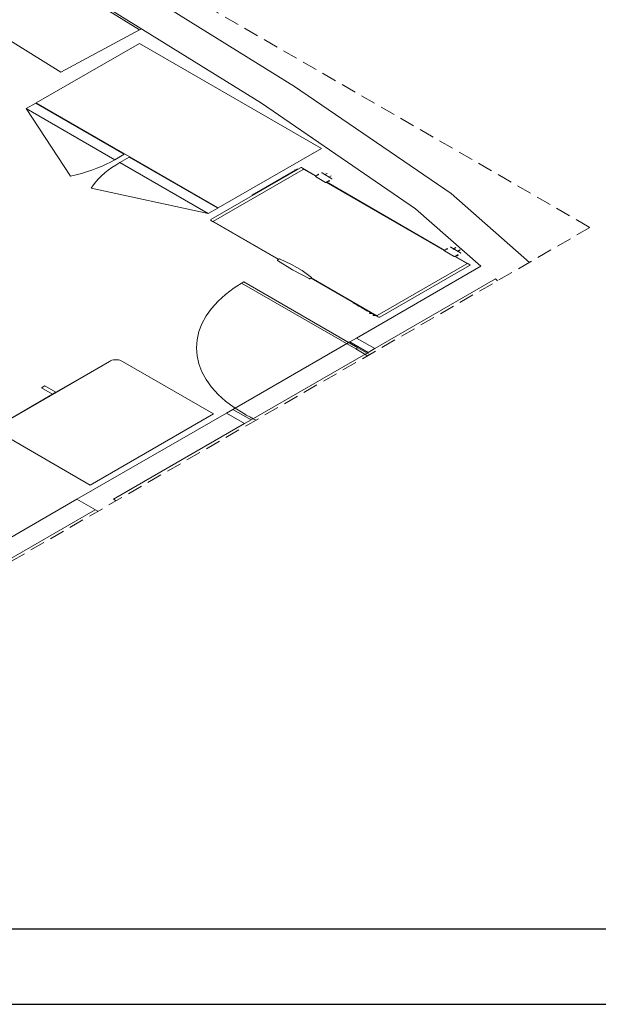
# Model space of a CAD drawing. Header units: millimetres. Extents: x 567 to 934, y -1 to 364.
# Tile 377 of 656: x 738 to 746, y -1 to 12. Entities that reach past the tile are written whole.
import ezdxf

# ---------------------------------------------------------------- set-up
doc = ezdxf.new("R2010")
doc.units = ezdxf.units.MM
doc.header["$MEASUREMENT"] = 0
doc.linetypes.add('JIS_02_2.0', pattern=[0.3, 0.2, -0.1])
doc.layers.get('0').update_dxf_attribs({"lineweight": 18})
doc.layers.add('ARQ FINA', color=8, linetype='Continuous')
doc.layers.add('FOLHA_PADRÃO', color=7, linetype='Continuous')
doc.layers.add('DI-Área do detalhe', color=10, linetype='JIS_02_2.0', lineweight=0)

# ---------------------------------------------------------------- blocks, each defined once
blk = doc.blocks.new('A1EST. 1500')
at = {"layer": 'FOLHA_PADRÃO', "color": 1, "linetype": 'Continuous'}
blk.add_line((0, 0), (150.008, 0), dxfattribs=at)
at = {"layer": 'FOLHA_PADRÃO', "color": 6, "linetype": 'Continuous'}
blk.add_lwpolyline([(149, 58.4), (149, 1), (1, 1), (1, 58.4), (149, 58.4)], dxfattribs=at)

msp = doc.modelspace()

# ---------------------------------------------------------------- linework, layer by layer
at = {"layer": 'ARQ FINA', "lineweight": 5}
for p, q in [((741.589, 11.146), (735.305, 15.045)), ((741.589, 11.146), (735.305, 15.045)), ((735.29, 14.556), (741.148, 10.921)), ((736.352, 13.866), (739.522, 11.899)), ((735.303, 13.303), (738.473, 11.335)), ((738.473, 11.335), (739.522, 11.899)), ((739.522, 11.899), (739.549, 11.914)), ((739.521, 11.719), (738.146, 10.925)), ((738.146, 10.925), (739.521, 11.719)), ((741.946, 10.319), (739.521, 11.719)), ((739.521, 11.719), (741.946, 10.319)), ((743.674, 9.717), (741.589, 11.146)), ((743.674, 9.717), (741.589, 11.146)), ((738.14, 10.922), (738.014, 10.849)), ((738.14, 10.922), (738.014, 10.849)), ((739.32, 10.241), (738.14, 10.922)), ((739.32, 10.241), (738.14, 10.922)), ((738.146, 10.925), (740.571, 9.525)), ((738.146, 10.925), (740.571, 9.525)), ((741.148, 10.921), (743.202, 9.514)), ((738.014, 10.849), (739.193, 10.168)), ((738.605, 9.949), (738.014, 10.849)), ((738.014, 10.849), (739.193, 10.168)), ((740.571, 9.525), (741.946, 10.319)), ((741.946, 10.319), (740.571, 9.525)), ((739.193, 10.168), (739.32, 10.241)), ((739.193, 10.168), (739.32, 10.241)), ((739.386, 10.203), (739.259, 10.13)), ((739.259, 10.13), (739.386, 10.203)), ((739.259, 10.13), (740.439, 9.449)), ((740.439, 9.449), (739.259, 10.13)), ((740.565, 9.522), (739.386, 10.203)), ((739.386, 10.203), (740.565, 9.522)), ((741.668, 10.059), (740.473, 9.369)), ((740.508, 9.349), (741.703, 10.039)), ((740.508, 9.349), (741.703, 10.039)), ((741.625, 10.04), (741.026, 9.694)), ((741.609, 10.037), (741.592, 10.027)), ((741.592, 10.027), (741.599, 10.031)), ((741.599, 10.031), (741.592, 10.027)), ((741.594, 10.026), (741.592, 10.027)), ((741.592, 10.027), (741.594, 10.026)), ((741.594, 10.026), (741.597, 10.024)), ((741.594, 10.026), (741.597, 10.024)), ((741.603, 10.033), (741.609, 10.037)), ((741.609, 10.037), (741.603, 10.033)), ((741.609, 10.037), (741.612, 10.036)), ((741.612, 10.036), (741.609, 10.037)), ((741.615, 10.034), (741.612, 10.036)), ((741.615, 10.034), (741.612, 10.036)), ((741.634, 10.039), (741.632, 10.04)), ((741.708, 10.046), (741.681, 10.062)), ((741.879, 9.948), (741.694, 10.054)), ((741.708, 10.042), (741.703, 10.039)), ((741.873, 9.947), (741.708, 10.042)), ((742.087, 9.915), (741.956, 9.991)), ((742.019, 9.986), (741.987, 9.968)), ((741.99, 9.966), (742.022, 9.984)), ((742.022, 9.984), (742.019, 9.986)), ((741.87, 9.942), (742.002, 9.866)), ((741.909, 9.968), (741.879, 9.951)), ((741.907, 9.973), (741.89, 9.963)), ((741.896, 9.967), (741.89, 9.963)), ((741.89, 9.963), (741.896, 9.967)), ((741.89, 9.963), (741.892, 9.962)), ((741.892, 9.962), (741.89, 9.963)), ((741.892, 9.962), (741.895, 9.96)), ((741.895, 9.96), (741.91, 9.969)), ((741.895, 9.96), (741.902, 9.964)), ((741.907, 9.973), (741.901, 9.969)), ((741.901, 9.969), (741.907, 9.973)), ((741.906, 9.966), (741.91, 9.969)), ((741.909, 9.972), (741.907, 9.973)), ((741.907, 9.973), (741.909, 9.972)), ((741.912, 9.97), (741.909, 9.972)), ((741.987, 9.968), (741.99, 9.966)), ((743.588, 8.957), (742.011, 9.868)), ((743.593, 8.958), (742.013, 9.871)), ((742.017, 9.871), (742.048, 9.888)), ((742.048, 9.889), (742.034, 9.88)), ((742.04, 9.884), (742.034, 9.88)), ((742.034, 9.88), (742.037, 9.878)), ((742.039, 9.877), (742.037, 9.878)), ((742.037, 9.878), (742.039, 9.877)), ((742.039, 9.877), (742.056, 9.887)), ((742.045, 9.881), (742.039, 9.877)), ((742.039, 9.877), (742.045, 9.881)), ((742.076, 9.954), (742.044, 9.935)), ((742.044, 9.935), (742.047, 9.933)), ((742.048, 9.889), (742.045, 9.886)), ((742.047, 9.933), (742.079, 9.952)), ((742.056, 9.887), (742.05, 9.883)), ((742.05, 9.883), (742.056, 9.887)), ((742.054, 9.888), (742.051, 9.89)), ((742.054, 9.888), (742.056, 9.887)), ((742.056, 9.887), (742.054, 9.888)), ((742.079, 9.952), (742.076, 9.954)), ((738.879, 9.79), (740.439, 9.449)), ((744.718, 8.799), (743.674, 9.717)), ((744.718, 8.799), (743.674, 9.717)), ((741.028, 9.689), (741.026, 9.69)), ((741.052, 9.715), (741.035, 9.705)), ((741.035, 9.705), (741.041, 9.709)), ((741.041, 9.709), (741.035, 9.705)), ((741.037, 9.704), (741.035, 9.705)), ((741.035, 9.705), (741.037, 9.704)), ((741.037, 9.704), (741.04, 9.702)), ((741.037, 9.704), (741.04, 9.702)), ((741.045, 9.711), (741.052, 9.715)), ((741.052, 9.715), (741.045, 9.711)), ((741.052, 9.715), (741.054, 9.714)), ((741.054, 9.714), (741.052, 9.715)), ((741.057, 9.712), (741.054, 9.714)), ((741.057, 9.712), (741.054, 9.714)), ((740.439, 9.449), (740.565, 9.522)), ((740.565, 9.522), (740.439, 9.449)), ((743.202, 9.514), (744.073, 8.747)), ((740.468, 9.362), (740.496, 9.346)), ((740.482, 9.354), (741.374, 8.839)), ((740.508, 9.349), (740.503, 9.346)), ((740.503, 9.346), (741.377, 8.841)), ((743.585, 8.952), (743.717, 8.876)), ((743.624, 8.978), (743.593, 8.961)), ((743.622, 8.983), (743.605, 8.973)), ((743.605, 8.973), (743.611, 8.977)), ((743.611, 8.977), (743.605, 8.973)), ((743.607, 8.972), (743.605, 8.973)), ((743.605, 8.973), (743.607, 8.972)), ((743.607, 8.972), (743.61, 8.97)), ((743.61, 8.97), (743.625, 8.979)), ((743.61, 8.97), (743.616, 8.974)), ((743.615, 8.979), (743.622, 8.983)), ((743.622, 8.983), (743.615, 8.979)), ((743.621, 8.976), (743.625, 8.979)), ((743.622, 8.983), (743.624, 8.982)), ((743.624, 8.982), (743.622, 8.983)), ((743.627, 8.98), (743.624, 8.982)), ((743.802, 8.925), (743.671, 9.001)), ((743.734, 8.996), (743.702, 8.978)), ((743.702, 8.978), (743.705, 8.976)), ((743.705, 8.976), (743.737, 8.994)), ((743.737, 8.994), (743.734, 8.996)), ((743.791, 8.964), (743.759, 8.945)), ((743.759, 8.945), (743.762, 8.943)), ((743.762, 8.943), (743.794, 8.962)), ((743.794, 8.962), (743.791, 8.964)), ((741.363, 8.833), (741.381, 8.843)), ((743.891, 8.782), (743.725, 8.878)), ((743.911, 8.774), (743.727, 8.881)), ((743.732, 8.881), (743.762, 8.898)), ((743.763, 8.899), (743.748, 8.89)), ((743.755, 8.894), (743.748, 8.89)), ((743.748, 8.89), (743.751, 8.888)), ((743.751, 8.888), (743.754, 8.887)), ((743.754, 8.887), (743.751, 8.888)), ((743.754, 8.887), (743.771, 8.897)), ((743.754, 8.887), (743.76, 8.891)), ((743.76, 8.891), (743.754, 8.887)), ((743.763, 8.899), (743.759, 8.896)), ((743.764, 8.893), (743.771, 8.897)), ((743.771, 8.897), (743.764, 8.893)), ((743.769, 8.898), (743.766, 8.9)), ((743.771, 8.897), (743.769, 8.898)), ((743.769, 8.898), (743.771, 8.897)), ((744.073, 8.747), (742.415, 7.79)), ((743.885, 8.779), (742.69, 8.089)), ((743.885, 8.779), (742.69, 8.089)), ((742.725, 8.069), (743.92, 8.759)), ((743.885, 8.779), (743.891, 8.782)), ((743.925, 8.766), (743.898, 8.782)), ((740.911, 8.538), (740.883, 8.522)), ((742.431, 7.66), (740.911, 8.538)), ((741.814, 8.593), (741.796, 8.583)), ((741.807, 8.589), (742.699, 8.074)), ((741.81, 8.591), (742.685, 8.086)), ((742.657, 7.65), (744.265, 8.578)), ((744.265, 8.578), (744.294, 8.553)), ((740.883, 8.522), (742.404, 7.644)), ((742.371, 8.264), (742.365, 8.261)), ((742.365, 8.261), (742.409, 8.236)), ((742.377, 8.26), (742.375, 8.258)), ((742.409, 8.236), (742.452, 8.211)), ((742.452, 8.211), (742.457, 8.214)), ((742.478, 8.202), (742.473, 8.199)), ((742.473, 8.199), (742.516, 8.174)), ((742.485, 8.198), (742.483, 8.196)), ((742.516, 8.174), (742.56, 8.149)), ((742.56, 8.149), (742.565, 8.152)), ((742.591, 8.133), (742.588, 8.132)), ((742.589, 8.132), (742.588, 8.132)), ((742.589, 8.132), (742.588, 8.132)), ((742.594, 8.129), (742.59, 8.131)), ((742.594, 8.129), (742.59, 8.131)), ((742.592, 8.136), (742.591, 8.135)), ((742.591, 8.135), (742.592, 8.134)), ((742.591, 8.135), (742.595, 8.132)), ((742.594, 8.135), (742.591, 8.133)), ((742.592, 8.134), (742.596, 8.132)), ((742.595, 8.132), (742.596, 8.132)), ((742.595, 8.125), (742.595, 8.125)), ((742.595, 8.125), (742.595, 8.125)), ((742.605, 8.119), (742.595, 8.125)), ((742.596, 8.132), (742.598, 8.133)), ((742.606, 8.128), (742.604, 8.127)), ((742.604, 8.127), (742.606, 8.126)), ((742.605, 8.119), (742.605, 8.119)), ((742.605, 8.119), (742.605, 8.119)), ((742.606, 8.126), (742.609, 8.124)), ((742.609, 8.124), (742.611, 8.125)), ((742.615, 8.116), (742.611, 8.119)), ((742.615, 8.116), (742.611, 8.119)), ((742.619, 8.121), (742.617, 8.12)), ((742.617, 8.12), (742.621, 8.117)), ((742.617, 8.12), (742.618, 8.119)), ((742.617, 8.115), (742.62, 8.117)), ((742.617, 8.115), (742.617, 8.116)), ((742.617, 8.115), (742.617, 8.116)), ((742.618, 8.119), (742.622, 8.117)), ((742.62, 8.117), (742.623, 8.118)), ((742.621, 8.117), (742.622, 8.117)), ((742.622, 8.117), (742.624, 8.118)), ((742.638, 8.106), (742.636, 8.105)), ((742.636, 8.104), (742.636, 8.105)), ((742.636, 8.104), (742.636, 8.105)), ((742.642, 8.101), (742.637, 8.104)), ((742.642, 8.101), (742.637, 8.104)), ((742.64, 8.108), (742.638, 8.107)), ((742.641, 8.108), (742.638, 8.106)), ((742.638, 8.107), (742.639, 8.107)), ((742.638, 8.107), (742.642, 8.105)), ((742.639, 8.107), (742.643, 8.104)), ((742.642, 8.105), (742.643, 8.104)), ((742.642, 8.097), (742.643, 8.098)), ((742.643, 8.098), (742.642, 8.097)), ((742.652, 8.092), (742.642, 8.097)), ((742.643, 8.104), (742.645, 8.105)), ((742.653, 8.101), (742.651, 8.1)), ((742.651, 8.1), (742.654, 8.098)), ((742.653, 8.092), (742.652, 8.092)), ((742.652, 8.092), (742.653, 8.092)), ((742.654, 8.098), (742.656, 8.097)), ((742.656, 8.097), (742.658, 8.098)), ((742.663, 8.089), (742.658, 8.092)), ((742.663, 8.089), (742.658, 8.092)), ((742.666, 8.093), (742.664, 8.092)), ((742.664, 8.092), (742.668, 8.09)), ((742.664, 8.092), (742.665, 8.092)), ((742.665, 8.088), (742.664, 8.088)), ((742.665, 8.088), (742.664, 8.088)), ((742.665, 8.092), (742.669, 8.089)), ((742.665, 8.088), (742.667, 8.089)), ((742.667, 8.089), (742.67, 8.091)), ((742.668, 8.09), (742.669, 8.089)), ((742.669, 8.089), (742.671, 8.09)), ((742.685, 8.086), (742.69, 8.089)), ((742.685, 8.082), (742.713, 8.066)), ((742.327, 7.739), (742.415, 7.79)), ((742.415, 7.79), (742.657, 7.65)), ((740.768, 6.839), (742.327, 7.739)), ((742.569, 7.599), (742.327, 7.739)), ((742.431, 7.66), (742.404, 7.644)), ((742.657, 7.65), (742.569, 7.599)), ((742.569, 7.599), (741.01, 6.699)), ((737.652, 6.63), (739.121, 7.478)), ((739.121, 7.478), (738.408, 7.067)), ((740.508, 6.779), (739.297, 7.478)), ((739.297, 7.478), (740.508, 6.779)), ((738.261, 7.152), (738.217, 7.126)), ((738.217, 7.126), (738.261, 7.152)), ((738.217, 7.126), (738.364, 7.042)), ((738.364, 7.042), (738.217, 7.126)), ((738.408, 7.067), (738.261, 7.152)), ((738.261, 7.152), (738.408, 7.067)), ((738.364, 7.042), (737.652, 6.63)), ((738.364, 7.042), (738.408, 7.067)), ((738.408, 7.067), (738.364, 7.042)), ((740.68, 6.788), (740.768, 6.839)), ((740.768, 6.839), (741.01, 6.699)), ((740.68, 6.788), (738.689, 5.639)), ((738.863, 5.829), (740.508, 6.779)), ((740.508, 6.779), (738.863, 5.829)), ((740.922, 6.648), (740.68, 6.788)), ((741.01, 6.699), (740.922, 6.648)), ((739.174, 5.639), (740.922, 6.648)), ((737.652, 6.528), (738.863, 5.829)), ((738.863, 5.829), (737.652, 6.528)), ((737.131, 4.739), (738.689, 5.639)), ((738.689, 5.639), (738.968, 5.479)), ((739.21, 5.619), (739.174, 5.639)), ((738.932, 5.499), (737.373, 4.599))]:
    msp.add_line(p, q, dxfattribs=at)
at = {"layer": 'ARQ FINA', "linetype": 'Continuous', "lineweight": 5}
for p, q in [((742.561, 7.553), (742.404, 7.644)), ((742.431, 7.66), (742.589, 7.569)), ((737.131, 4.739), (738.689, 5.639)), ((738.932, 5.499), (737.373, 4.599))]:
    msp.add_line(p, q, dxfattribs=at)
at = {"layer": 'ARQ FINA', "lineweight": 5}
for points in [[(738.605, 9.949), (738.677, 9.966), (738.749, 9.985), (738.818, 10.006), (738.886, 10.028), (738.952, 10.053), (739.016, 10.079), (739.077, 10.107), (739.136, 10.137), (739.193, 10.168)], [(739.259, 10.13), (739.205, 10.097), (739.154, 10.063), (739.105, 10.028), (739.059, 9.991), (739.017, 9.953), (738.977, 9.914), (738.941, 9.873), (738.908, 9.832), (738.879, 9.79)], [(741.632, 10.04), (741.631, 10.041), (741.63, 10.041), (741.63, 10.041), (741.629, 10.041), (741.629, 10.041), (741.628, 10.041), (741.627, 10.041), (741.627, 10.041), (741.627, 10.041), (741.626, 10.041), (741.625, 10.04)], [(741.674, 10.058), (741.673, 10.058), (741.672, 10.058), (741.671, 10.058)], [(741.674, 10.062), (741.674, 10.062), (741.674, 10.062), (741.674, 10.062), (741.674, 10.062), (741.674, 10.063), (741.675, 10.063), (741.675, 10.063), (741.675, 10.063), (741.675, 10.063), (741.675, 10.063), (741.675, 10.063), (741.676, 10.063), (741.676, 10.063), (741.676, 10.063), (741.676, 10.063), (741.676, 10.063), (741.677, 10.063), (741.677, 10.063), (741.677, 10.063), (741.677, 10.063), (741.677, 10.063), (741.678, 10.063), (741.678, 10.063), (741.678, 10.063), (741.678, 10.063)], [(741.679, 10.063), (741.679, 10.063), (741.679, 10.063), (741.679, 10.063), (741.679, 10.063), (741.679, 10.063), (741.68, 10.063), (741.68, 10.063), (741.68, 10.062), (741.68, 10.062), (741.68, 10.062), (741.68, 10.062), (741.681, 10.062), (741.681, 10.062)], [(741.694, 10.054), (741.694, 10.055), (741.693, 10.055), (741.692, 10.055), (741.691, 10.056)], [(741.694, 10.054), (741.694, 10.054), (741.694, 10.054), (741.694, 10.055), (741.693, 10.055), (741.693, 10.055), (741.693, 10.055), (741.693, 10.055), (741.692, 10.055), (741.692, 10.055)], [(741.694, 10.054), (741.694, 10.054), (741.694, 10.054), (741.694, 10.055), (741.693, 10.055), (741.693, 10.055), (741.693, 10.055), (741.693, 10.055), (741.692, 10.055), (741.692, 10.055)], [(741.708, 10.046), (741.708, 10.046), (741.709, 10.046), (741.709, 10.046), (741.709, 10.046), (741.709, 10.046), (741.709, 10.046), (741.709, 10.046), (741.709, 10.045), (741.709, 10.045), (741.709, 10.045), (741.709, 10.045), (741.709, 10.045)], [(741.71, 10.045), (741.71, 10.045), (741.71, 10.045), (741.71, 10.044), (741.71, 10.044), (741.71, 10.044), (741.71, 10.044), (741.71, 10.044), (741.71, 10.044), (741.71, 10.044), (741.71, 10.044), (741.71, 10.044), (741.71, 10.043), (741.709, 10.043), (741.709, 10.043), (741.709, 10.043), (741.709, 10.043), (741.709, 10.043), (741.709, 10.043), (741.709, 10.043), (741.709, 10.043), (741.709, 10.043), (741.709, 10.042), (741.709, 10.042), (741.708, 10.042), (741.708, 10.042), (741.708, 10.042)], [(741.949, 9.991), (741.949, 9.991), (741.949, 9.991), (741.949, 9.991), (741.949, 9.991), (741.95, 9.991), (741.95, 9.992), (741.95, 9.992), (741.95, 9.992), (741.95, 9.992), (741.951, 9.992), (741.951, 9.992), (741.951, 9.992), (741.951, 9.992), (741.951, 9.992), (741.951, 9.992), (741.952, 9.992), (741.952, 9.992), (741.952, 9.992), (741.952, 9.992), (741.952, 9.992), (741.953, 9.992), (741.953, 9.992), (741.953, 9.992), (741.953, 9.992), (741.953, 9.992), (741.954, 9.992), (741.954, 9.992), (741.954, 9.992), (741.954, 9.992), (741.954, 9.992), (741.955, 9.992), (741.955, 9.992), (741.955, 9.992), (741.955, 9.992), (741.955, 9.991), (741.955, 9.991), (741.956, 9.991), (741.956, 9.991), (741.956, 9.991), (741.956, 9.991)], [(741.87, 9.942), (741.87, 9.942), (741.87, 9.942), (741.87, 9.942), (741.87, 9.942), (741.87, 9.942), (741.869, 9.942), (741.869, 9.942), (741.869, 9.942), (741.869, 9.943), (741.869, 9.943), (741.869, 9.943), (741.869, 9.943), (741.869, 9.943), (741.869, 9.943), (741.869, 9.943), (741.869, 9.943), (741.869, 9.943), (741.869, 9.943), (741.869, 9.944), (741.869, 9.944), (741.869, 9.944), (741.869, 9.944), (741.869, 9.944), (741.869, 9.944), (741.869, 9.944), (741.869, 9.944), (741.869, 9.944), (741.869, 9.945), (741.869, 9.945), (741.869, 9.945), (741.869, 9.945), (741.869, 9.945), (741.869, 9.945), (741.87, 9.945), (741.87, 9.945), (741.87, 9.945), (741.87, 9.945), (741.87, 9.946), (741.87, 9.946), (741.87, 9.946)], [(741.876, 9.949), (741.876, 9.949), (741.877, 9.949), (741.877, 9.95), (741.877, 9.95), (741.878, 9.95), (741.878, 9.95), (741.878, 9.95), (741.878, 9.95), (741.879, 9.951), (741.879, 9.951), (741.879, 9.951), (741.879, 9.951), (741.879, 9.951), (741.88, 9.951), (741.88, 9.951), (741.88, 9.951), (741.88, 9.951), (741.88, 9.951)], [(741.878, 9.95), (741.878, 9.95), (741.878, 9.95), (741.878, 9.95), (741.878, 9.95), (741.879, 9.95), (741.879, 9.95), (741.879, 9.95), (741.879, 9.95)], [(741.879, 9.948), (741.879, 9.948), (741.879, 9.948), (741.878, 9.948), (741.878, 9.949), (741.878, 9.949), (741.878, 9.949), (741.878, 9.949)], [(741.879, 9.951), (741.879, 9.951), (741.879, 9.951), (741.88, 9.951), (741.88, 9.951), (741.88, 9.951)], [(741.88, 9.947), (741.879, 9.947), (741.879, 9.947)], [(742.009, 9.866), (742.009, 9.866), (742.008, 9.866), (742.008, 9.865), (742.008, 9.865), (742.008, 9.865), (742.008, 9.865), (742.008, 9.865), (742.007, 9.865), (742.007, 9.865), (742.007, 9.865), (742.007, 9.865), (742.007, 9.865), (742.007, 9.865), (742.006, 9.865), (742.006, 9.865), (742.006, 9.865), (742.006, 9.865), (742.006, 9.865), (742.005, 9.865), (742.005, 9.865), (742.005, 9.865), (742.005, 9.865), (742.005, 9.865), (742.004, 9.865), (742.004, 9.865), (742.004, 9.865), (742.004, 9.865), (742.004, 9.865), (742.003, 9.865), (742.003, 9.865), (742.003, 9.865), (742.003, 9.865), (742.003, 9.865), (742.003, 9.865), (742.002, 9.865), (742.002, 9.865), (742.002, 9.866), (742.002, 9.866), (742.002, 9.866), (742.002, 9.866)], [(742.012, 9.871), (742.012, 9.871), (742.011, 9.871)], [(742.014, 9.87), (742.014, 9.87), (742.014, 9.87), (742.014, 9.87), (742.013, 9.87), (742.013, 9.871), (742.013, 9.871)], [(742.018, 9.871), (742.018, 9.871), (742.018, 9.871), (742.018, 9.871), (742.018, 9.871), (742.018, 9.871), (742.018, 9.871), (742.018, 9.871), (742.017, 9.871), (742.017, 9.871), (742.017, 9.87), (742.017, 9.87), (742.016, 9.87), (742.016, 9.87), (742.016, 9.87), (742.016, 9.87), (742.015, 9.869), (742.015, 9.869), (742.014, 9.869)], [(742.017, 9.871), (742.017, 9.871), (742.017, 9.871), (742.016, 9.871), (742.016, 9.87), (742.016, 9.87), (742.016, 9.87), (742.016, 9.87), (742.016, 9.87)], [(742.018, 9.871), (742.018, 9.871), (742.018, 9.871), (742.018, 9.871), (742.018, 9.871)], [(742.087, 9.915), (742.088, 9.915), (742.088, 9.915), (742.088, 9.915), (742.088, 9.915), (742.088, 9.915), (742.088, 9.915), (742.088, 9.914), (742.088, 9.914), (742.088, 9.914), (742.089, 9.914), (742.089, 9.914), (742.089, 9.914), (742.089, 9.914), (742.089, 9.914), (742.089, 9.914), (742.089, 9.914), (742.089, 9.913), (742.089, 9.913), (742.089, 9.913), (742.089, 9.913), (742.089, 9.913), (742.089, 9.913), (742.089, 9.913), (742.089, 9.913), (742.089, 9.913), (742.089, 9.912), (742.089, 9.912), (742.089, 9.912), (742.089, 9.912), (742.088, 9.912), (742.088, 9.912), (742.088, 9.912), (742.088, 9.912), (742.088, 9.912), (742.088, 9.911), (742.088, 9.911), (742.088, 9.911), (742.088, 9.911), (742.088, 9.911), (742.087, 9.911)], [(741.026, 9.694), (741.025, 9.694), (741.025, 9.693), (741.025, 9.693), (741.024, 9.693), (741.024, 9.693), (741.024, 9.692), (741.024, 9.692), (741.025, 9.691), (741.025, 9.691), (741.025, 9.691), (741.026, 9.69)], [(740.467, 9.364), (740.467, 9.364), (740.467, 9.364), (740.467, 9.364), (740.467, 9.364), (740.467, 9.364), (740.467, 9.364), (740.467, 9.364), (740.467, 9.364), (740.467, 9.365), (740.467, 9.365), (740.467, 9.365), (740.467, 9.365), (740.467, 9.365), (740.467, 9.365), (740.467, 9.365), (740.467, 9.365), (740.467, 9.365), (740.467, 9.366), (740.467, 9.366), (740.467, 9.366), (740.468, 9.366), (740.468, 9.366), (740.468, 9.366), (740.468, 9.366), (740.468, 9.366), (740.468, 9.366)], [(740.468, 9.362), (740.468, 9.362), (740.468, 9.362), (740.468, 9.362), (740.468, 9.363), (740.467, 9.363), (740.467, 9.363), (740.467, 9.363), (740.467, 9.363), (740.467, 9.363), (740.467, 9.363), (740.467, 9.363), (740.467, 9.363)], [(740.476, 9.368), (740.475, 9.367), (740.475, 9.367), (740.475, 9.366)], [(740.479, 9.356), (740.48, 9.356), (740.48, 9.355), (740.481, 9.355), (740.482, 9.354), (740.482, 9.354)], [(740.48, 9.356), (740.48, 9.355), (740.48, 9.355), (740.481, 9.355), (740.481, 9.355), (740.481, 9.355), (740.481, 9.355), (740.481, 9.354), (740.482, 9.354), (740.482, 9.354)], [(740.48, 9.356), (740.48, 9.355), (740.48, 9.355), (740.481, 9.355), (740.481, 9.355), (740.481, 9.355), (740.481, 9.355), (740.481, 9.354), (740.482, 9.354), (740.482, 9.354)], [(740.498, 9.345), (740.498, 9.346), (740.497, 9.346), (740.497, 9.346), (740.497, 9.346), (740.497, 9.346), (740.497, 9.346), (740.497, 9.346), (740.496, 9.346), (740.496, 9.346), (740.496, 9.346), (740.496, 9.346), (740.496, 9.346), (740.496, 9.346)], [(740.503, 9.346), (740.503, 9.346), (740.502, 9.346), (740.502, 9.346), (740.502, 9.346), (740.502, 9.346), (740.502, 9.346), (740.502, 9.346), (740.501, 9.346), (740.501, 9.346), (740.501, 9.346), (740.501, 9.346), (740.501, 9.345), (740.501, 9.345), (740.5, 9.345), (740.5, 9.345), (740.5, 9.345), (740.5, 9.345), (740.5, 9.345), (740.499, 9.345), (740.499, 9.345), (740.499, 9.345), (740.499, 9.345), (740.499, 9.345), (740.498, 9.345), (740.498, 9.345)], [(743.585, 8.952), (743.585, 8.952), (743.585, 8.952), (743.585, 8.952), (743.584, 8.952), (743.584, 8.952), (743.584, 8.952), (743.584, 8.952), (743.584, 8.952), (743.584, 8.953), (743.584, 8.953), (743.584, 8.953), (743.584, 8.953), (743.584, 8.953), (743.584, 8.953), (743.584, 8.953), (743.584, 8.953), (743.584, 8.953), (743.583, 8.953), (743.583, 8.954), (743.583, 8.954), (743.583, 8.954), (743.584, 8.954), (743.584, 8.954), (743.584, 8.954), (743.584, 8.954), (743.584, 8.954), (743.584, 8.954), (743.584, 8.955), (743.584, 8.955), (743.584, 8.955), (743.584, 8.955), (743.584, 8.955), (743.584, 8.955), (743.584, 8.955), (743.584, 8.955), (743.585, 8.955), (743.585, 8.955), (743.585, 8.956), (743.585, 8.956), (743.585, 8.956)], [(743.591, 8.959), (743.591, 8.959), (743.591, 8.959), (743.592, 8.96), (743.592, 8.96), (743.592, 8.96), (743.593, 8.96), (743.593, 8.96), (743.593, 8.96), (743.593, 8.961), (743.594, 8.961), (743.594, 8.961), (743.594, 8.961), (743.594, 8.961), (743.594, 8.961), (743.594, 8.961), (743.594, 8.961), (743.594, 8.961), (743.594, 8.961)], [(743.593, 8.96), (743.593, 8.96), (743.593, 8.96), (743.593, 8.96), (743.593, 8.96), (743.593, 8.96), (743.593, 8.96), (743.593, 8.96), (743.594, 8.96)], [(743.593, 8.958), (743.593, 8.958), (743.593, 8.958), (743.593, 8.958), (743.593, 8.959), (743.593, 8.959), (743.593, 8.959), (743.593, 8.959)], [(743.594, 8.961), (743.594, 8.961), (743.594, 8.961), (743.594, 8.961), (743.594, 8.961), (743.594, 8.961)], [(743.594, 8.957), (743.594, 8.957), (743.594, 8.957)], [(743.664, 9.001), (743.664, 9.001), (743.664, 9.001), (743.664, 9.001), (743.664, 9.001), (743.664, 9.001), (743.665, 9.002), (743.665, 9.002), (743.665, 9.002), (743.665, 9.002), (743.665, 9.002), (743.665, 9.002), (743.666, 9.002), (743.666, 9.002), (743.666, 9.002), (743.666, 9.002), (743.666, 9.002), (743.667, 9.002), (743.667, 9.002), (743.667, 9.002), (743.667, 9.002), (743.667, 9.002), (743.668, 9.002), (743.668, 9.002), (743.668, 9.002), (743.668, 9.002), (743.668, 9.002), (743.669, 9.002), (743.669, 9.002), (743.669, 9.002), (743.669, 9.002), (743.669, 9.002), (743.669, 9.002), (743.67, 9.002), (743.67, 9.001), (743.67, 9.001), (743.67, 9.001), (743.67, 9.001), (743.67, 9.001), (743.671, 9.001), (743.671, 9.001)], [(741.362, 8.825), (741.361, 8.826), (741.36, 8.828), (741.36, 8.829), (741.361, 8.83), (741.363, 8.833)], [(741.783, 8.582), (741.563, 8.698), (741.362, 8.825)], [(741.381, 8.843), (741.384, 8.844), (741.387, 8.844), (741.39, 8.844)], [(741.389, 8.844), (741.388, 8.844), (741.388, 8.844), (741.387, 8.844), (741.387, 8.845), (741.386, 8.845), (741.386, 8.844), (741.385, 8.844), (741.384, 8.844), (741.384, 8.844)], [(741.39, 8.844), (741.549, 8.772), (741.691, 8.69), (741.815, 8.599)], [(743.723, 8.876), (743.723, 8.876), (743.723, 8.876), (743.723, 8.875), (743.723, 8.875), (743.723, 8.875), (743.723, 8.875), (743.722, 8.875), (743.722, 8.875), (743.722, 8.875), (743.722, 8.875), (743.722, 8.875), (743.722, 8.875), (743.721, 8.875), (743.721, 8.875), (743.721, 8.875), (743.721, 8.875), (743.721, 8.875), (743.72, 8.875), (743.72, 8.875), (743.72, 8.875), (743.72, 8.875), (743.72, 8.875), (743.719, 8.875), (743.719, 8.875), (743.719, 8.875), (743.719, 8.875), (743.719, 8.875), (743.718, 8.875), (743.718, 8.875), (743.718, 8.875), (743.718, 8.875), (743.718, 8.875), (743.718, 8.875), (743.717, 8.875), (743.717, 8.875), (743.717, 8.875), (743.717, 8.875), (743.717, 8.876), (743.717, 8.876), (743.717, 8.876)], [(743.726, 8.881), (743.726, 8.881), (743.726, 8.881)], [(743.729, 8.88), (743.729, 8.88), (743.729, 8.88), (743.728, 8.88), (743.728, 8.88), (743.728, 8.881), (743.728, 8.881)], [(743.733, 8.881), (743.733, 8.881), (743.733, 8.881), (743.733, 8.881), (743.733, 8.881), (743.733, 8.881), (743.733, 8.881), (743.732, 8.881), (743.732, 8.881), (743.732, 8.881), (743.732, 8.88), (743.732, 8.88), (743.731, 8.88), (743.731, 8.88), (743.731, 8.88), (743.73, 8.88), (743.73, 8.879), (743.729, 8.879), (743.729, 8.879)], [(743.732, 8.881), (743.732, 8.881), (743.731, 8.881), (743.731, 8.881), (743.731, 8.88), (743.731, 8.88), (743.731, 8.88), (743.73, 8.88), (743.73, 8.88)], [(743.733, 8.881), (743.733, 8.881), (743.733, 8.881), (743.733, 8.881), (743.732, 8.881)], [(743.802, 8.925), (743.802, 8.925), (743.802, 8.925), (743.803, 8.925), (743.803, 8.925), (743.803, 8.925), (743.803, 8.925), (743.803, 8.924), (743.803, 8.924), (743.803, 8.924), (743.803, 8.924), (743.803, 8.924), (743.803, 8.924), (743.803, 8.924), (743.804, 8.924), (743.804, 8.924), (743.804, 8.924), (743.804, 8.923), (743.804, 8.923), (743.804, 8.923), (743.804, 8.923), (743.804, 8.923), (743.804, 8.923), (743.804, 8.923), (743.804, 8.923), (743.804, 8.923), (743.803, 8.922), (743.803, 8.922), (743.803, 8.922), (743.803, 8.922), (743.803, 8.922), (743.803, 8.922), (743.803, 8.922), (743.803, 8.922), (743.803, 8.922), (743.803, 8.921), (743.803, 8.921), (743.803, 8.921), (743.802, 8.921), (743.802, 8.921), (743.802, 8.921)], [(743.891, 8.782), (743.891, 8.782), (743.891, 8.782), (743.891, 8.782), (743.891, 8.782), (743.891, 8.783), (743.892, 8.783), (743.892, 8.783), (743.892, 8.783), (743.892, 8.783), (743.892, 8.783), (743.892, 8.783), (743.893, 8.783), (743.893, 8.783), (743.893, 8.783), (743.893, 8.783), (743.893, 8.783), (743.894, 8.783), (743.894, 8.783), (743.894, 8.783), (743.894, 8.783), (743.894, 8.783), (743.895, 8.783), (743.895, 8.783), (743.895, 8.783), (743.895, 8.783)], [(743.896, 8.783), (743.896, 8.783), (743.896, 8.783), (743.896, 8.783), (743.896, 8.783), (743.896, 8.783), (743.897, 8.783), (743.897, 8.783), (743.897, 8.782), (743.897, 8.782), (743.897, 8.782), (743.897, 8.782), (743.898, 8.782), (743.898, 8.782)], [(743.914, 8.772), (743.914, 8.773), (743.913, 8.773), (743.912, 8.774), (743.912, 8.774), (743.911, 8.774)], [(743.914, 8.773), (743.913, 8.773), (743.913, 8.773), (743.913, 8.773), (743.913, 8.773), (743.912, 8.774), (743.912, 8.774), (743.912, 8.774), (743.912, 8.774), (743.911, 8.774)], [(743.914, 8.773), (743.913, 8.773), (743.913, 8.773), (743.913, 8.773), (743.913, 8.773), (743.912, 8.774), (743.912, 8.774), (743.912, 8.774), (743.912, 8.774), (743.911, 8.774)], [(743.918, 8.76), (743.918, 8.761), (743.918, 8.762), (743.918, 8.762)], [(743.925, 8.766), (743.925, 8.766), (743.926, 8.766), (743.926, 8.766), (743.926, 8.766), (743.926, 8.766), (743.926, 8.766), (743.926, 8.766), (743.926, 8.765), (743.926, 8.765), (743.926, 8.765), (743.926, 8.765), (743.926, 8.765)], [(743.927, 8.765), (743.927, 8.765), (743.927, 8.765), (743.927, 8.764), (743.927, 8.764), (743.927, 8.764), (743.927, 8.764), (743.927, 8.764), (743.927, 8.764), (743.927, 8.764), (743.927, 8.764), (743.927, 8.764), (743.927, 8.763), (743.927, 8.763), (743.926, 8.763), (743.926, 8.763), (743.926, 8.763), (743.926, 8.763), (743.926, 8.763), (743.926, 8.763), (743.926, 8.763), (743.926, 8.763), (743.926, 8.762), (743.926, 8.762), (743.925, 8.762), (743.925, 8.762), (743.925, 8.762)], [(740.911, 8.538), (740.784, 8.458), (740.67, 8.372), (740.569, 8.28), (740.483, 8.184), (740.411, 8.084), (740.355, 7.981), (740.314, 7.875), (740.29, 7.768), (740.281, 7.66), (740.29, 7.552), (740.314, 7.444), (740.355, 7.338), (740.411, 7.235), (740.483, 7.135), (740.569, 7.039), (740.67, 6.948), (740.784, 6.862), (740.911, 6.782)], [(741.796, 8.583), (741.792, 8.581), (741.787, 8.581), (741.783, 8.582)], [(741.815, 8.599), (741.816, 8.598), (741.816, 8.597), (741.816, 8.596), (741.816, 8.595), (741.814, 8.593)], [(741.816, 8.595), (741.816, 8.595), (741.816, 8.596), (741.816, 8.596), (741.816, 8.596), (741.816, 8.597), (741.816, 8.597), (741.816, 8.597), (741.816, 8.597), (741.816, 8.598)], [(742.595, 8.125), (742.592, 8.123), (742.59, 8.121), (742.589, 8.121), (742.589, 8.12)], [(742.589, 8.12), (742.589, 8.121)], [(742.592, 8.118), (742.591, 8.119), (742.591, 8.119), (742.59, 8.119), (742.589, 8.12), (742.589, 8.12)], [(742.593, 8.117), (742.593, 8.117), (742.593, 8.117), (742.593, 8.117), (742.593, 8.117), (742.593, 8.117), (742.593, 8.117), (742.593, 8.117), (742.593, 8.117), (742.593, 8.117), (742.593, 8.117), (742.593, 8.117), (742.593, 8.117), (742.593, 8.117), (742.593, 8.117), (742.593, 8.117), (742.593, 8.117), (742.593, 8.117), (742.593, 8.117), (742.593, 8.117), (742.593, 8.117), (742.593, 8.117), (742.593, 8.117), (742.593, 8.118), (742.593, 8.118), (742.593, 8.118), (742.593, 8.118), (742.593, 8.118), (742.593, 8.118), (742.593, 8.118), (742.593, 8.118), (742.593, 8.118), (742.593, 8.118), (742.593, 8.118), (742.593, 8.118), (742.593, 8.118), (742.593, 8.118), (742.593, 8.118), (742.593, 8.118), (742.593, 8.118), (742.593, 8.118), (742.593, 8.118), (742.592, 8.118), (742.592, 8.118), (742.592, 8.118), (742.592, 8.118), (742.592, 8.118), (742.592, 8.118), (742.592, 8.118), (742.592, 8.118), (742.592, 8.118), (742.592, 8.118), (742.592, 8.118), (742.592, 8.118), (742.592, 8.118), (742.592, 8.118), (742.592, 8.118), (742.592, 8.118), (742.592, 8.118), (742.592, 8.118), (742.592, 8.118), (742.592, 8.118), (742.592, 8.118), (742.592, 8.118), (742.592, 8.118), (742.592, 8.118), (742.592, 8.118), (742.592, 8.118), (742.592, 8.118), (742.592, 8.118), (742.592, 8.118), (742.592, 8.118), (742.592, 8.118), (742.592, 8.118), (742.592, 8.118)], [(742.592, 8.118), (742.592, 8.118), (742.592, 8.118), (742.592, 8.118), (742.592, 8.118), (742.592, 8.118), (742.592, 8.118), (742.592, 8.118), (742.592, 8.118), (742.592, 8.118), (742.592, 8.118), (742.592, 8.118), (742.592, 8.118), (742.592, 8.118), (742.592, 8.118), (742.592, 8.118), (742.592, 8.118), (742.592, 8.118), (742.592, 8.118), (742.592, 8.118), (742.592, 8.118), (742.592, 8.118), (742.592, 8.118), (742.592, 8.118), (742.592, 8.118), (742.592, 8.118), (742.592, 8.118), (742.592, 8.118), (742.592, 8.118), (742.592, 8.118), (742.592, 8.118), (742.592, 8.118), (742.592, 8.118), (742.593, 8.118), (742.593, 8.118), (742.593, 8.118), (742.593, 8.118), (742.593, 8.118), (742.593, 8.118), (742.593, 8.118), (742.593, 8.118), (742.593, 8.118), (742.593, 8.118), (742.593, 8.118), (742.593, 8.118), (742.593, 8.118), (742.593, 8.118), (742.593, 8.118), (742.593, 8.118), (742.593, 8.118), (742.593, 8.118), (742.593, 8.118), (742.593, 8.118), (742.593, 8.117), (742.593, 8.117), (742.593, 8.117), (742.593, 8.117), (742.593, 8.117), (742.593, 8.117), (742.593, 8.117), (742.593, 8.117), (742.593, 8.117), (742.593, 8.117), (742.593, 8.117), (742.593, 8.117), (742.593, 8.117), (742.593, 8.117), (742.593, 8.117), (742.593, 8.117), (742.593, 8.117), (742.593, 8.117), (742.593, 8.117), (742.593, 8.117), (742.593, 8.117), (742.593, 8.117)], [(742.597, 8.116), (742.596, 8.116), (742.595, 8.116), (742.595, 8.117), (742.594, 8.117), (742.593, 8.117)], [(742.596, 8.126), (742.596, 8.126), (742.596, 8.126), (742.596, 8.127), (742.596, 8.127), (742.596, 8.127), (742.595, 8.128)], [(742.595, 8.128), (742.595, 8.128), (742.596, 8.127), (742.596, 8.127), (742.596, 8.127), (742.596, 8.126), (742.596, 8.126), (742.596, 8.126)], [(742.597, 8.116), (742.597, 8.116), (742.599, 8.117), (742.601, 8.118), (742.605, 8.119)], [(742.597, 8.116), (742.597, 8.116)], [(742.61, 8.119), (742.609, 8.12), (742.609, 8.12), (742.608, 8.12), (742.608, 8.12), (742.607, 8.12), (742.606, 8.12)], [(742.606, 8.12), (742.607, 8.12), (742.608, 8.12), (742.608, 8.12), (742.609, 8.12), (742.609, 8.12), (742.61, 8.119), (742.611, 8.119)], [(742.642, 8.097), (742.64, 8.095), (742.638, 8.094), (742.637, 8.093), (742.636, 8.093)], [(742.639, 8.091), (742.639, 8.091), (742.638, 8.092), (742.637, 8.092), (742.637, 8.093), (742.636, 8.093)], [(742.636, 8.093), (742.637, 8.093)], [(742.641, 8.09), (742.641, 8.09), (742.641, 8.09), (742.641, 8.09), (742.641, 8.09), (742.641, 8.09), (742.641, 8.09), (742.641, 8.09), (742.641, 8.09), (742.641, 8.09), (742.641, 8.09), (742.641, 8.09), (742.641, 8.09), (742.641, 8.09), (742.641, 8.09), (742.641, 8.09), (742.641, 8.09), (742.641, 8.09), (742.641, 8.09), (742.641, 8.09), (742.641, 8.09), (742.641, 8.09), (742.64, 8.09), (742.64, 8.09), (742.64, 8.09), (742.64, 8.09), (742.64, 8.09), (742.64, 8.09), (742.64, 8.09), (742.64, 8.09), (742.64, 8.09), (742.64, 8.09), (742.64, 8.09), (742.64, 8.09), (742.64, 8.09), (742.64, 8.09), (742.64, 8.09), (742.64, 8.09), (742.64, 8.09), (742.64, 8.09), (742.64, 8.09), (742.64, 8.09), (742.64, 8.09), (742.64, 8.09), (742.64, 8.091), (742.64, 8.091), (742.64, 8.091), (742.64, 8.091), (742.64, 8.091), (742.64, 8.091), (742.64, 8.091), (742.64, 8.091), (742.64, 8.091), (742.64, 8.091), (742.64, 8.091), (742.64, 8.091), (742.639, 8.091), (742.639, 8.091), (742.639, 8.091), (742.639, 8.091), (742.639, 8.091), (742.639, 8.091), (742.639, 8.091), (742.639, 8.091), (742.639, 8.091), (742.639, 8.091), (742.639, 8.091), (742.639, 8.091), (742.639, 8.091), (742.639, 8.091), (742.639, 8.091), (742.639, 8.091), (742.639, 8.091), (742.639, 8.091), (742.639, 8.091)], [(742.639, 8.091), (742.639, 8.091), (742.639, 8.091), (742.639, 8.091), (742.639, 8.091), (742.639, 8.091), (742.639, 8.091), (742.639, 8.091), (742.639, 8.091), (742.639, 8.091), (742.639, 8.091), (742.639, 8.091), (742.639, 8.091), (742.639, 8.091), (742.639, 8.091), (742.639, 8.091), (742.639, 8.091), (742.639, 8.091), (742.639, 8.091), (742.639, 8.091), (742.64, 8.091), (742.64, 8.091), (742.64, 8.091), (742.64, 8.091), (742.64, 8.091), (742.64, 8.091), (742.64, 8.091), (742.64, 8.091), (742.64, 8.091), (742.64, 8.091), (742.64, 8.091), (742.64, 8.09), (742.64, 8.09), (742.64, 8.09), (742.64, 8.09), (742.64, 8.09), (742.64, 8.09), (742.64, 8.09), (742.64, 8.09), (742.64, 8.09), (742.64, 8.09), (742.64, 8.09), (742.64, 8.09), (742.64, 8.09), (742.64, 8.09), (742.64, 8.09), (742.64, 8.09), (742.64, 8.09), (742.64, 8.09), (742.64, 8.09), (742.64, 8.09), (742.64, 8.09), (742.64, 8.09), (742.64, 8.09), (742.641, 8.09), (742.641, 8.09), (742.641, 8.09), (742.641, 8.09), (742.641, 8.09), (742.641, 8.09), (742.641, 8.09), (742.641, 8.09), (742.641, 8.09), (742.641, 8.09), (742.641, 8.09), (742.641, 8.09), (742.641, 8.09), (742.641, 8.09), (742.641, 8.09), (742.641, 8.09), (742.641, 8.09), (742.641, 8.09), (742.641, 8.09), (742.641, 8.09), (742.641, 8.09)], [(742.644, 8.088), (742.644, 8.089), (742.643, 8.089), (742.642, 8.089), (742.641, 8.09), (742.641, 8.09)], [(742.642, 8.101), (742.643, 8.1), (742.643, 8.1), (742.643, 8.1), (742.643, 8.099), (742.643, 8.099), (742.643, 8.099), (742.643, 8.098)], [(742.643, 8.098), (742.643, 8.099), (742.643, 8.099), (742.643, 8.099), (742.643, 8.1), (742.643, 8.1), (742.643, 8.1)], [(742.644, 8.088), (742.645, 8.088), (742.646, 8.089), (742.649, 8.09), (742.652, 8.092)], [(742.645, 8.088), (742.644, 8.088)], [(742.657, 8.092), (742.657, 8.092), (742.656, 8.092), (742.656, 8.092), (742.655, 8.092), (742.655, 8.092), (742.654, 8.092)], [(742.654, 8.092), (742.655, 8.092), (742.655, 8.092), (742.656, 8.092), (742.656, 8.092), (742.657, 8.092), (742.657, 8.092), (742.658, 8.092)], [(742.684, 8.084), (742.684, 8.084), (742.684, 8.084), (742.684, 8.084), (742.684, 8.084), (742.684, 8.084), (742.684, 8.084), (742.684, 8.084), (742.684, 8.084), (742.684, 8.085), (742.684, 8.085), (742.684, 8.085), (742.684, 8.085), (742.684, 8.085), (742.684, 8.085), (742.684, 8.085), (742.684, 8.085), (742.684, 8.085), (742.684, 8.086), (742.684, 8.086), (742.684, 8.086), (742.685, 8.086), (742.685, 8.086), (742.685, 8.086), (742.685, 8.086), (742.685, 8.086), (742.685, 8.086)], [(742.685, 8.082), (742.685, 8.082), (742.685, 8.082), (742.685, 8.082), (742.685, 8.083), (742.685, 8.083), (742.684, 8.083), (742.684, 8.083), (742.684, 8.083), (742.684, 8.083), (742.684, 8.083), (742.684, 8.083), (742.684, 8.083)], [(742.699, 8.074), (742.7, 8.074), (742.7, 8.073), (742.701, 8.073), (742.702, 8.073)], [(742.699, 8.074), (742.699, 8.074), (742.7, 8.074), (742.7, 8.074), (742.7, 8.074), (742.7, 8.073), (742.701, 8.073), (742.701, 8.073), (742.701, 8.073), (742.701, 8.073)], [(742.699, 8.074), (742.699, 8.074), (742.7, 8.074), (742.7, 8.074), (742.7, 8.074), (742.7, 8.073), (742.701, 8.073), (742.701, 8.073), (742.701, 8.073), (742.701, 8.073)], [(742.715, 8.065), (742.715, 8.066), (742.715, 8.066), (742.714, 8.066), (742.714, 8.066), (742.714, 8.066), (742.714, 8.066), (742.714, 8.066), (742.713, 8.066), (742.713, 8.066), (742.713, 8.066), (742.713, 8.066), (742.713, 8.066), (742.713, 8.066)], [(742.72, 8.066), (742.72, 8.066), (742.719, 8.066), (742.719, 8.066), (742.719, 8.066), (742.719, 8.066), (742.719, 8.066), (742.719, 8.066), (742.719, 8.066), (742.718, 8.066), (742.718, 8.066), (742.718, 8.066), (742.718, 8.065), (742.718, 8.065), (742.717, 8.065), (742.717, 8.065), (742.717, 8.065), (742.717, 8.065), (742.717, 8.065), (742.716, 8.065), (742.716, 8.065), (742.716, 8.065), (742.716, 8.065), (742.716, 8.065), (742.715, 8.065), (742.715, 8.065)], [(742.72, 8.07), (742.721, 8.07), (742.722, 8.07), (742.722, 8.07)], [(739.297, 7.478), (739.28, 7.487), (739.262, 7.493), (739.241, 7.497), (739.22, 7.499), (739.198, 7.499), (739.177, 7.497), (739.156, 7.493), (739.138, 7.487), (739.121, 7.478)], [(739.297, 7.478), (739.28, 7.487), (739.262, 7.493), (739.241, 7.497), (739.22, 7.499), (739.198, 7.499), (739.177, 7.497), (739.156, 7.493), (739.138, 7.487), (739.121, 7.478)]]:
    msp.add_lwpolyline(points, dxfattribs=at)
at = {"layer": 'ARQ FINA', "linetype": 'Continuous', "lineweight": 5}
msp.add_lwpolyline([(740.911, 6.782), (740.92, 6.777), (740.929, 6.772), (740.938, 6.767), (740.946, 6.762), (740.955, 6.757), (740.964, 6.752), (740.974, 6.747), (740.983, 6.743), (740.992, 6.738), (741.001, 6.733), (741.01, 6.728), (741.02, 6.724), (741.029, 6.719), (741.038, 6.714), (741.048, 6.71), (741.057, 6.705), (741.067, 6.7), (741.076, 6.696), (741.076, 6.696)], dxfattribs=at)
at = {"layer": 'DI-Área do detalhe'}
msp.add_lwpolyline([(735.208, 15.22), (745.524, 9.264), (735.462, 3.455), (725.146, 9.411), (735.208, 15.22)], dxfattribs=at)

# ---------------------------------------------------------------- block references
msp.add_blockref('A1EST. 1500', (722.249, -1.095))

doc.saveas('drawing.dxf')
